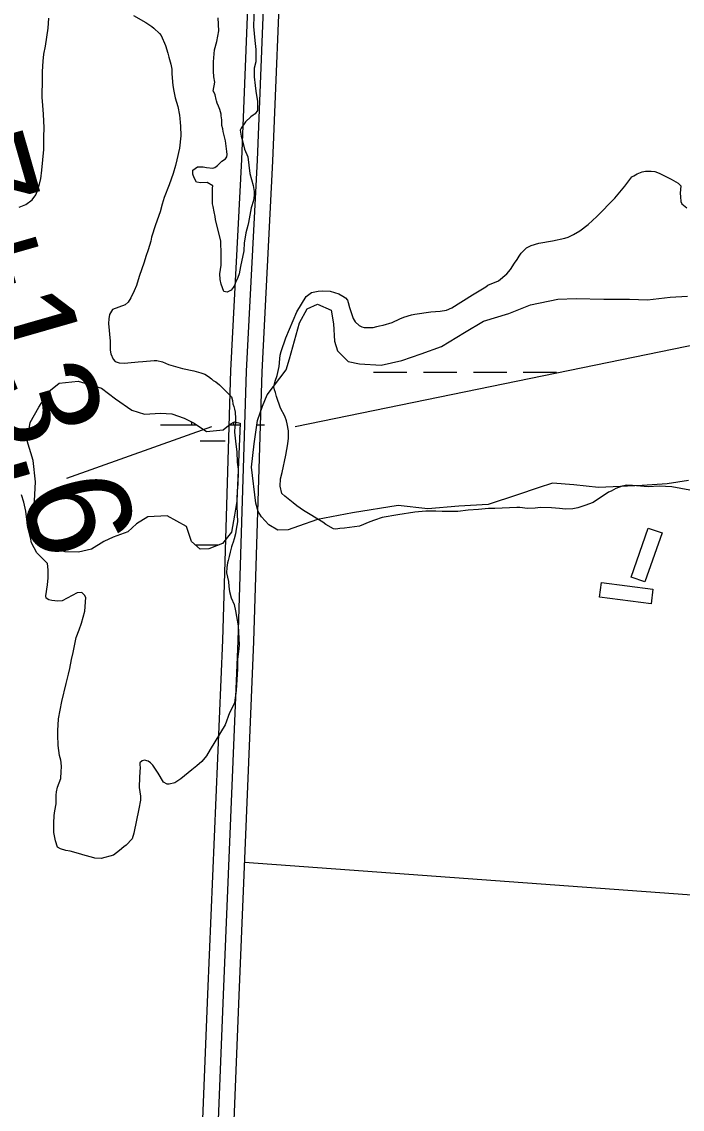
# Model space of a CAD drawing. Extents: x 3245246 to 3283090, y 806824 to 832173.
# Drawn here: x 3261009 to 3261644, y 817038 to 818083 of the extents above; entities that cross this region are included whole.
import ezdxf

# ---------------------------------------------------------------- set-up
doc = ezdxf.new("R2010")
doc.units = 0
for name, color, linetype in [('V-BLDG-OTLN', 7, 'Continuous'), ('V-ROAD-CNTR', 7, 'Continuous'), ('V-SITE-VEGE', 7, 'Continuous'), ('V-SURV-IDEN', 7, 'Continuous'), ('V-TOPO-SHOR', 7, 'Continuous'), ('V-WETL-SWMP', 7, 'Continuous')]:
    doc.layers.add(name, color=color, linetype=linetype)

msp = doc.modelspace()

# ---------------------------------------------------------------- linework, layer by layer
at = {"layer": 'V-BLDG-OTLN'}
for points in [[(3261594.8, 817549.2), (3261611.4, 817596.3), (3261624.6, 817591.7), (3261608, 817544.5)], [(3261566.3, 817543.9), (3261615.9, 817537.5), (3261614.1, 817523.6), (3261564.5, 817530)]]:
    msp.add_lwpolyline(points, close=True, dxfattribs=at)
at = {"layer": 'V-ROAD-CNTR'}
for points in [[(3261226.2, 818401.3), (3261235.1, 818358.6), (3261236.1, 818314.2), (3261228.8, 818161), (3261220.4, 817950.3), (3261210, 817747.7), (3261202.1, 817488.5), (3261187.9, 817148.5), (3261171.1, 816731.9), (3261157.6, 816331.3), (3261130.8, 815617.1)], [(3261240.9, 818404.3), (3261250, 818360.3), (3261251.1, 818314), (3261243.8, 818160.3), (3261235.4, 817949.6), (3261225, 817747.1), (3261217.1, 817487.9), (3261202.9, 817147.9), (3261186.1, 816731.3), (3261172.6, 816330.8), (3261145.8, 815616.5)], [(3261255.6, 818407.4), (3261265, 818362), (3261266.1, 818313.9), (3261258.8, 818159.7), (3261250.3, 817948.9), (3261239.9, 817746.5), (3261232.1, 817487.4), (3261217.9, 817147.2), (3261201.1, 816730.8), (3261187.6, 816330.3), (3261160.8, 815616)]]:
    msp.add_lwpolyline(points, dxfattribs=at)
at = {"layer": 'V-SITE-VEGE'}
for p, q in [((3261588.9, 817924.7), (3261595.6, 817933.6)), ((3261595.6, 817933.6), (3261597.4, 817934.8)), ((3261597.4, 817934.8), (3261600.7, 817936.7)), ((3261600.7, 817936.7), (3261605.4, 817938.4)), ((3261605.4, 817938.4), (3261608.7, 817939.1)), ((3261608.7, 817939.1), (3261614, 817939.3)), ((3261614, 817939.3), (3261617.7, 817938.8)), ((3261617.7, 817938.8), (3261621.8, 817937.2)), ((3261621.8, 817937.2), (3261633.4, 817931.4)), ((3261633.4, 817931.4), (3261640, 817927.5)), ((3261579.2, 817913.3), (3261588.9, 817924.7)), ((3261640, 817927.5), (3261642.5, 817925.1)), ((3261642.5, 817925.1), (3261642.1, 817917.9)), ((3261562, 817895.7), (3261579.2, 817913.3)), ((3261642.1, 817917.9), (3261642.2, 817914.4)), ((3261642.2, 817914.4), (3261642.6, 817910.1)), ((3261642.6, 817910.1), (3261643.5, 817907.9)), ((3261643.5, 817907.9), (3261648.4, 817903.8)), ((3261553.7, 817888), (3261562, 817895.7)), ((3261534.5, 817875.9), (3261539.4, 817878.2)), ((3261539.4, 817878.2), (3261545.5, 817881.8)), ((3261545.5, 817881.8), (3261553.7, 817888)), ((3261494.5, 817865.4), (3261498.9, 817867.7)), ((3261498.9, 817867.7), (3261506.3, 817870)), ((3261506.3, 817870), (3261519.4, 817872.2)), ((3261519.4, 817872.2), (3261531.3, 817874.8)), ((3261531.3, 817874.8), (3261534.5, 817875.9)), ((3261485.4, 817854.2), (3261487.2, 817857.5)), ((3261487.2, 817857.5), (3261489.2, 817860.4)), ((3261489.2, 817860.4), (3261492.4, 817863.7)), ((3261492.4, 817863.7), (3261494.5, 817865.4)), ((3261478.9, 817844.7), (3261482.9, 817850.7)), ((3261482.9, 817850.7), (3261485.4, 817854.2)), ((3261467.3, 817833.7), (3261475.5, 817840.4)), ((3261475.5, 817840.4), (3261478.9, 817844.7)), ((3261450.6, 817825.1), (3261455.3, 817828.1)), ((3261455.3, 817828.1), (3261457.3, 817829.5)), ((3261457.3, 817829.5), (3261467.3, 817833.7)), ((3261273.7, 817804.1), (3261282.7, 817818.9)), ((3261282.7, 817818.9), (3261287.8, 817822.5)), ((3261287.8, 817822.5), (3261294.2, 817824)), ((3261294.2, 817824), (3261298.3, 817824.2)), ((3261298.3, 817824.2), (3261305.6, 817823.9)), ((3261305.6, 817823.9), (3261314.1, 817821.3)), ((3261314.1, 817821.3), (3261318, 817819.1)), ((3261318, 817819.1), (3261320.3, 817817.5)), ((3261320.3, 817817.5), (3261322.2, 817815.1)), ((3261422.5, 817807.8), (3261442.3, 817820.3)), ((3261442.3, 817820.3), (3261450.6, 817825.1)), ((3261322.2, 817815.1), (3261323, 817813)), ((3261323, 817813), (3261324.1, 817808.1)), ((3261324.1, 817808.1), (3261327.7, 817797.5)), ((3261402.5, 817804.1), (3261411.5, 817804.8)), ((3261411.5, 817804.8), (3261417.4, 817805.7)), ((3261417.4, 817805.7), (3261422.5, 817807.8)), ((3261263.1, 817779.1), (3261273.7, 817804.1)), ((3261327.7, 817797.5), (3261329.6, 817794.4)), ((3261329.6, 817794.4), (3261333.5, 817790.8)), ((3261365.2, 817793.8), (3261372.6, 817797.4)), ((3261372.6, 817797.4), (3261376.5, 817798.9)), ((3261376.5, 817798.9), (3261383.8, 817801)), ((3261383.8, 817801), (3261386.9, 817801.7)), ((3261386.9, 817801.7), (3261402.5, 817804.1)), ((3261333.5, 817790.8), (3261336, 817789.6)), ((3261336, 817789.6), (3261338.2, 817789)), ((3261338.2, 817789), (3261344.4, 817788.9)), ((3261344.4, 817788.9), (3261347.1, 817789.1)), ((3261347.1, 817789.1), (3261350.5, 817789.8)), ((3261350.5, 817789.8), (3261353, 817790.6)), ((3261353, 817790.6), (3261356.5, 817791.3)), ((3261356.5, 817791.3), (3261365.2, 817793.8)), ((3261258.5, 817765.8), (3261263.1, 817779.1)), ((3261257.7, 817762.3), (3261258.5, 817765.8)), ((3261256.6, 817751.6), (3261257.2, 817758.8)), ((3261257.2, 817758.8), (3261257.7, 817762.3)), ((3261252.7, 817737.4), (3261254.7, 817743)), ((3261254.7, 817743), (3261256.6, 817751.6)), ((3261251.7, 817732.1), (3261252.7, 817737.4)), ((3261252.2, 817729), (3261251.7, 817732.1)), ((3261253, 817726.5), (3261252.2, 817729)), ((3261254.1, 817722.7), (3261253, 817726.5)), ((3261258.1, 817711.6), (3261254.1, 817722.7)), ((3261262.1, 817703.9), (3261258.1, 817711.6)), ((3261263.6, 817699.2), (3261262.1, 817703.9)), ((3261264.2, 817696.5), (3261263.6, 817699.2)), ((3261265.5, 817689.6), (3261264.2, 817696.5)), ((3261265.1, 817677.2), (3261265.6, 817682.6)), ((3261265.8, 817685.9), (3261265.5, 817689.6)), ((3261265.6, 817682.6), (3261265.8, 817685.9)), ((3261263.1, 817666.2), (3261265.1, 817677.2)), ((3261259.4, 817649.7), (3261263.1, 817666.2)), ((3261257.8, 817643.5), (3261259.4, 817649.7)), ((3261257.5, 817636.6), (3261257.8, 817643.5)), ((3261259.2, 817629.6), (3261257.5, 817636.6)), ((3261262.1, 817626.8), (3261259.2, 817629.6)), ((3261573.2, 817630.7), (3261558.5, 817620.9)), ((3261575.6, 817631.7), (3261573.2, 817630.7)), ((3261580.1, 817634.2), (3261575.6, 817631.7)), ((3261586.4, 817636.6), (3261580.1, 817634.2)), ((3261590.7, 817637.4), (3261586.4, 817636.6)), ((3261596.1, 817637.3), (3261590.7, 817637.4)), ((3261611.2, 817636), (3261596.1, 817637.3)), ((3261621.7, 817636.6), (3261611.2, 817636)), ((3261634, 817635.9), (3261621.7, 817636.6)), ((3261659.9, 817631), (3261634, 817635.9)), ((3261270.2, 817620.5), (3261262.1, 817626.8)), ((3261273.7, 817617.5), (3261270.2, 817620.5)), ((3261280.1, 817613.2), (3261273.7, 817617.5)), ((3261550.5, 817618.1), (3261543.6, 817615.6)), ((3261558.5, 817620.9), (3261550.5, 817618.1)), ((3261298.7, 817602), (3261280.1, 817613.2)), ((3261355.7, 817606.3), (3261348.3, 817604)), ((3261370.6, 817609.1), (3261355.7, 817606.3)), ((3261387, 817611.4), (3261370.6, 817609.1)), ((3261397.6, 817612.5), (3261387, 817611.4)), ((3261407.1, 817612.4), (3261397.6, 817612.5)), ((3261413.4, 817612.1), (3261407.1, 817612.4)), ((3261428.4, 817612.2), (3261413.4, 817612.1)), ((3261438.2, 817613.4), (3261428.4, 817612.2)), ((3261448.1, 817614.1), (3261438.2, 817613.4)), ((3261457.9, 817615), (3261448.1, 817614.1)), ((3261464, 817615.1), (3261457.9, 817615)), ((3261485.2, 817615.9), (3261464, 817615.1)), ((3261488, 817616), (3261485.2, 817615.9)), ((3261495.4, 817615.2), (3261488, 817616)), ((3261502.6, 817615.5), (3261495.4, 817615.2)), ((3261507.9, 817616), (3261502.6, 817615.5)), ((3261518.4, 817615.7), (3261507.9, 817616)), ((3261526, 817615.2), (3261518.4, 817615.7)), ((3261531.7, 817614.4), (3261526, 817615.2)), ((3261538.9, 817614.9), (3261531.7, 817614.4)), ((3261543.6, 817615.6), (3261538.9, 817614.9)), ((3261301.6, 817599.7), (3261298.7, 817602)), ((3261308.8, 817595.5), (3261301.6, 817599.7)), ((3261315, 817595.8), (3261311.1, 817595.1)), ((3261319.3, 817596.2), (3261315, 817595.8)), ((3261333.8, 817598.2), (3261319.3, 817596.2)), ((3261343.8, 817602.1), (3261333.8, 817598.2)), ((3261348.3, 817604), (3261343.8, 817602.1)), ((3261311.1, 817595.1), (3261308.8, 817595.5))]:
    msp.add_line(p, q, dxfattribs=at)
for points in [[(3261116.7, 818088.8), (3261128.5, 818081.9), (3261134.2, 818078.3), (3261136.3, 818076.7), (3261141.7, 818071.4), (3261143.2, 818069.4), (3261147.4, 818060), (3261149.7, 818052.6), (3261150.8, 818048.8), (3261152.7, 818042), (3261153.4, 818037.3), (3261153.6, 818032.8), (3261154.6, 818021.3), (3261155.4, 818016), (3261156.7, 818009.7), (3261159.3, 818001.3), (3261160.8, 817993.1), (3261161.3, 817989.8), (3261161.5, 817985.9), (3261162, 817982.5), (3261162.3, 817973.2), (3261161, 817961.3), (3261158.4, 817950), (3261156.9, 817944.7), (3261154.9, 817936.8), (3261151.1, 817925.9), (3261146.3, 817914), (3261144.4, 817907.4), (3261142.4, 817900), (3261137.8, 817887.6), (3261134, 817875.7), (3261133.3, 817872), (3261130.7, 817863.6), (3261128.5, 817857.2), (3261126.9, 817851.8), (3261122.2, 817838.1), (3261119.6, 817829.4), (3261117.4, 817824.1), (3261114, 817817.5), (3261111.6, 817813.3), (3261108.7, 817810.8), (3261096.5, 817806.2)], [(3261232.7, 818097.3), (3261232, 818078.2), (3261233.2, 818064.7), (3261234.1, 818056.1), (3261234.4, 818048.7)], [(3261006.8, 817904.6), (3261013.3, 817907), (3261019.4, 817911.5), (3261022.7, 817916.5), (3261025.1, 817921.9), (3261027.8, 817931.7), (3261028.7, 817940.1), (3261030.4, 817960.1), (3261030.4, 817972.2), (3261030.7, 817980.8), (3261030.2, 817993.9), (3261029.7, 818002.1), (3261029, 818010.1), (3261029.2, 818027.9), (3261029.1, 818034.9), (3261029.8, 818044.7), (3261030.6, 818051.7), (3261032.1, 818059.1), (3261034.8, 818076.4), (3261035.3, 818086.2)], [(3261234.4, 818048.7), (3261234.1, 818044.2), (3261232.7, 818038.2), (3261232.8, 818029.8), (3261233.5, 818021.6), (3261234.2, 818015.9), (3261235.7, 818006.2), (3261236, 817997.6), (3261233.6, 817994.1), (3261231.6, 817993.1), (3261229.3, 817991.2), (3261224.3, 817986.4), (3261220.2, 817980.6), (3261219.2, 817978.6), (3261220.3, 817972.9), (3261221.8, 817967.1), (3261223.3, 817960.2), (3261226.5, 817952.8), (3261228.5, 817936.9), (3261231.7, 817925.4), (3261232.1, 817923.4), (3261232.6, 817919.7), (3261232.6, 817915.8), (3261232.1, 817911.1), (3261229.9, 817903.9), (3261227.2, 817889.7), (3261226.6, 817887), (3261224.6, 817879.8), (3261223.9, 817875.9), (3261223.1, 817870.4), (3261222.6, 817862.6), (3261219.5, 817847.6), (3261218.1, 817840.4), (3261216.9, 817836.9), (3261214.7, 817832.1), (3261213.7, 817829.4), (3261212.5, 817827.4), (3261210.5, 817824.7), (3261206.6, 817822.8), (3261203.5, 817823.6), (3261201, 817830.7), (3261200.1, 817835), (3261199.7, 817840.6), (3261200.8, 817848.8), (3261200.9, 817858.8), (3261200.7, 817872.2), (3261198, 817882), (3261195.6, 817892.8), (3261195.3, 817895.5), (3261194.1, 817900), (3261193.4, 817905.3), (3261192.7, 817907.7), (3261192.6, 817922.7), (3261193, 817925.2), (3261187.6, 817928.2), (3261181.4, 817927.9), (3261177.1, 817928.5), (3261175, 817932.8), (3261173.8, 817936.2), (3261173.7, 817940.1), (3261178.2, 817943.3), (3261183.7, 817943.3), (3261187, 817942.7), (3261193, 817942), (3261195, 817942.8), (3261197.5, 817944.7), (3261201.7, 817948.9), (3261205, 817950.9), (3261206.4, 817953), (3261206.8, 817955.1), (3261206.5, 817957.9), (3261205, 817968.4), (3261202.8, 817977.4), (3261202.4, 817979.8), (3261201.7, 817983.1), (3261201.5, 817988.6), (3261201, 817992.3), (3261200.8, 817994), (3261199.7, 817998.5), (3261198.5, 818001.5), (3261197.2, 818004.4), (3261196.6, 818006.6), (3261196.1, 818008.1), (3261195.1, 818012.6), (3261194, 818015.4), (3261193.2, 818016), (3261194.7, 818024.7), (3261193.8, 818029.8), (3261193.6, 818035.3), (3261193.5, 818044.3), (3261194.4, 818055.6), (3261196.9, 818063.6), (3261198.7, 818073.9), (3261198.1, 818086.6)], [(3261096.5, 817806.2), (3261093.7, 817801.6), (3261092.9, 817797.3), (3261092.7, 817792.8), (3261094.2, 817775.8), (3261094.3, 817767.2), (3261094.9, 817763.7), (3261097.2, 817758.4), (3261099.1, 817756.2), (3261103, 817755)], [(3261103, 817755), (3261107.9, 817754.8), (3261111.4, 817754.9), (3261121.2, 817756), (3261125.8, 817756.3), (3261136.6, 817757.2), (3261139.1, 817757.2), (3261144.6, 817755.9), (3261150.4, 817753.5), (3261163.8, 817749.5), (3261174.7, 817747.2), (3261181.4, 817745.4), (3261185.4, 817744), (3261188.9, 817742), (3261191.6, 817739.8), (3261193.2, 817738.2), (3261195.7, 817736.8), (3261199.2, 817733.9), (3261208.3, 817725), (3261210.8, 817722.2), (3261211.9, 817718.7), (3261212.3, 817715.6), (3261213.2, 817713), (3261213.6, 817710.5), (3261214.5, 817707.6), (3261214.7, 817701.5), (3261214.6, 817696.8), (3261214.2, 817694.1), (3261213.9, 817688.4), (3261215, 817676.9), (3261216.1, 817669.5), (3261216.2, 817659.5), (3261217.3, 817652.7), (3261217.2, 817650.5), (3261217.1, 817638.8), (3261216.3, 817632), (3261216, 817624), (3261216.1, 817617.4), (3261216.7, 817602.3), (3261215.5, 817595.3), (3261214.6, 817590.6), (3261213.4, 817585.8), (3261212.6, 817582.7), (3261211.6, 817580.3), (3261211, 817578.2), (3261209.6, 817573.1), (3261208.6, 817569), (3261207.7, 817565.1), (3261206.9, 817562.8), (3261206.3, 817558.5), (3261206, 817553.3), (3261207.9, 817545), (3261208.4, 817540.2), (3261209, 817535.3), (3261210.7, 817529.4), (3261213.3, 817522.9), (3261214.6, 817516.9), (3261217.4, 817502.4), (3261218.2, 817484.2), (3261218, 817480.7), (3261216.5, 817470), (3261216.6, 817461), (3261215.2, 817440.1), (3261213.9, 817428.3), (3261211.5, 817423.6), (3261208.9, 817418.7), (3261204.7, 817407.3), (3261190.4, 817383.6), (3261186.8, 817377.4), (3261182.4, 817372), (3261177.7, 817367.7), (3261172.8, 817363.9), (3261162.2, 817355.4), (3261156.3, 817351.4), (3261151, 817350.3), (3261149, 817350.3), (3261145.5, 817352.3), (3261140.4, 817360.7), (3261136.5, 817366.4), (3261135.2, 817368.4), (3261133, 817370.6), (3261130.9, 817372.3), (3261127.4, 817373.2), (3261124.9, 817372.8), (3261122.9, 817370.7), (3261122.9, 817368.5), (3261123.2, 817366.4), (3261122.4, 817356.8), (3261122.1, 817346.9), (3261123.3, 817338.7), (3261123.3, 817334.9), (3261121.8, 817326.6), (3261116.9, 817303.2), (3261115.5, 817297.6), (3261109.6, 817291.6), (3261107.4, 817290), (3261103.3, 817286.4), (3261097.4, 817282.1), (3261085.6, 817278.9), (3261079.6, 817279), (3261076.3, 817280)], [(3261076.3, 817280), (3261070.4, 817281.8), (3261063.8, 817283.7), (3261055.8, 817285.7), (3261051.7, 817286.5), (3261046.7, 817288.1), (3261043.8, 817289.7), (3261041.7, 817295.8), (3261040.2, 817303.8), (3261040.1, 817312.6), (3261040.6, 817320.2), (3261041, 817324.7), (3261042.3, 817331.3), (3261042.3, 817339.5), (3261042.8, 817343), (3261043.8, 817347.3), (3261047, 817355.7), (3261047.1, 817362.3), (3261047.5, 817366.8), (3261047.2, 817370.9), (3261046.8, 817373.2), (3261045.5, 817377.7), (3261044.4, 817387.5), (3261043.9, 817397.7), (3261044, 817402.2), (3261044.4, 817406.8), (3261044.7, 817413.1), (3261047.8, 817429.6), (3261052.1, 817446.8), (3261054.1, 817455.9), (3261055.4, 817461.4), (3261057, 817469.9), (3261058.6, 817476.8), (3261061.7, 817491), (3261064.5, 817498.6), (3261066.6, 817505), (3261070, 817516.5), (3261070.9, 817529.7), (3261069.6, 817531.9), (3261066.9, 817534.4), (3261062.6, 817533.9), (3261057.7, 817531.6), (3261048.2, 817526.4), (3261043.9, 817526.1), (3261038.1, 817526.6), (3261035.2, 817527.2), (3261032.7, 817529), (3261032.3, 817531.3), (3261034.2, 817541.8), (3261034.6, 817548.3), (3261034.7, 817556.1), (3261034.2, 817562.3), (3261028, 817568.4), (3261023.8, 817572.6), (3261018.8, 817582), (3261017.7, 817587.3), (3261015.8, 817594.7), (3261014.5, 817602), (3261013.1, 817612.5), (3261011.2, 817621.1), (3261009.1, 817628.2)]]:
    msp.add_lwpolyline(points, dxfattribs=at)
at = {"layer": 'V-TOPO-SHOR'}
msp.add_line((3261052.5, 817644.2), (3261192.1, 817694), dxfattribs=at)
for points in [[(3261271.9, 817694), (3261660.9, 817773.6), (3261880.2, 817763.5), (3262159.4, 817723.5), (3262478.5, 817653.6), (3262697.9, 817613.6), (3262828.4, 817575.4)], [(3261223.5, 817275.4), (3261692.7, 817241), (3261718.4, 817445.8), (3261889, 817317.7), (3262221.7, 817198.1), (3262656.8, 817052.9)]]:
    msp.add_lwpolyline(points, dxfattribs=at)
at = {"layer": 'V-WETL-SWMP'}
for p, q in [((3261347.3, 817746.2), (3261379.3, 817746.2)), ((3261395.3, 817746.2), (3261427.3, 817746.1)), ((3261443.3, 817746.1), (3261475.3, 817746.1)), ((3261491.3, 817746.1), (3261523.3, 817746.1)), ((3261142.7, 817695.5), (3261177.2, 817695.5)), ((3261208.9, 817695.5), (3261219.2, 817695.5)), ((3261235.1, 817695.5), (3261242.7, 817695.5)), ((3261180.7, 817680.1), (3261204.7, 817680.1)), ((3261176.2, 817580.1), (3261198.4, 817580.1))]:
    msp.add_line(p, q, dxfattribs=at)
for points in [[(3261323, 817756.4), (3261333.9, 817754.1), (3261354.6, 817752.7), (3261374.5, 817757.4), (3261393.1, 817763.6), (3261412.7, 817770.8), (3261434.7, 817784.3), (3261453, 817795), (3261477.5, 817802.5), (3261498.1, 817810.7), (3261524.5, 817816.1), (3261542.2, 817816.7), (3261568.6, 817816.2), (3261593.4, 817816.3), (3261610.7, 817815.6), (3261632.4, 817818.1), (3261649.2, 817819.2)], [(3261649.9, 817642), (3261629.5, 817638.9), (3261605.5, 817637.2), (3261563.5, 817635.1), (3261539.9, 817637.9), (3261519.3, 817639.3), (3261505.7, 817634.8), (3261485.6, 817628.1), (3261457.4, 817618.9), (3261429.4, 817617.2), (3261399.5, 817614.8), (3261370.9, 817617.9), (3261327.3, 817610.9), (3261293.6, 817604.6), (3261275.2, 817598.2), (3261265.4, 817594.6), (3261255.3, 817594.1), (3261246.9, 817599.3), (3261239.8, 817607), (3261236.5, 817612.1), (3261234.3, 817620.3), (3261230.2, 817654.7), (3261232.7, 817677.1), (3261235.7, 817699.7), (3261240.7, 817713.5), (3261245, 817724.2), (3261263.4, 817748.2), (3261266.6, 817758.7), (3261276.1, 817793.4), (3261283.7, 817806.8), (3261293.5, 817811.5), (3261306.5, 817805.7), (3261308.9, 817792.4), (3261309.9, 817775.8), (3261312.7, 817766.4), (3261323, 817756.4)]]:
    msp.add_lwpolyline(points, dxfattribs=at)
msp.add_lwpolyline([(3261028, 817587.6), (3261022, 817608.5), (3261021.4, 817622.4), (3261022.5, 817640.7), (3261020.2, 817661.2), (3261014.4, 817680), (3261017.5, 817697.6), (3261025.8, 817712.5), (3261035.4, 817727.6), (3261045.2, 817735.5), (3261063.6, 817737.5), (3261086.1, 817730.6), (3261099.3, 817720.5), (3261115, 817709.4), (3261127.3, 817705.6), (3261142.7, 817706.6), (3261153.4, 817705.9), (3261165.5, 817701.8), (3261175, 817696.9), (3261187, 817689.1), (3261202.8, 817690.7), (3261209.7, 817696.1), (3261213.6, 817698.4), (3261219.3, 817697), (3261216, 817622.2), (3261213.9, 817608.8), (3261210.8, 817592.4), (3261202.1, 817581.6), (3261189.1, 817576.3), (3261180.7, 817576), (3261172.4, 817583.5), (3261167.7, 817597.8), (3261149.1, 817608.1), (3261130.5, 817607.2), (3261119.7, 817600.4), (3261111.2, 817592.7), (3261097.1, 817587.4), (3261088.1, 817583.4), (3261076.3, 817576.1), (3261063.8, 817573.1), (3261050.9, 817573.3), (3261035.1, 817578.5)], close=True, dxfattribs=at)
for centre, start, end in [((3261137.4, 817696), 359.2032, 3.5189), ((3261247.9, 817696), 176.814, 180.7468)]:
    msp.add_arc(centre, 35.2, start, end, dxfattribs=at)

# ---------------------------------------------------------------- texts
at = {"layer": 'V-SURV-IDEN'}
msp.add_text('2127+13.6', height=100, rotation=286.0368, dxfattribs=at).set_placement((3260850.5, 818171.8))

doc.saveas('drawing.dxf')
